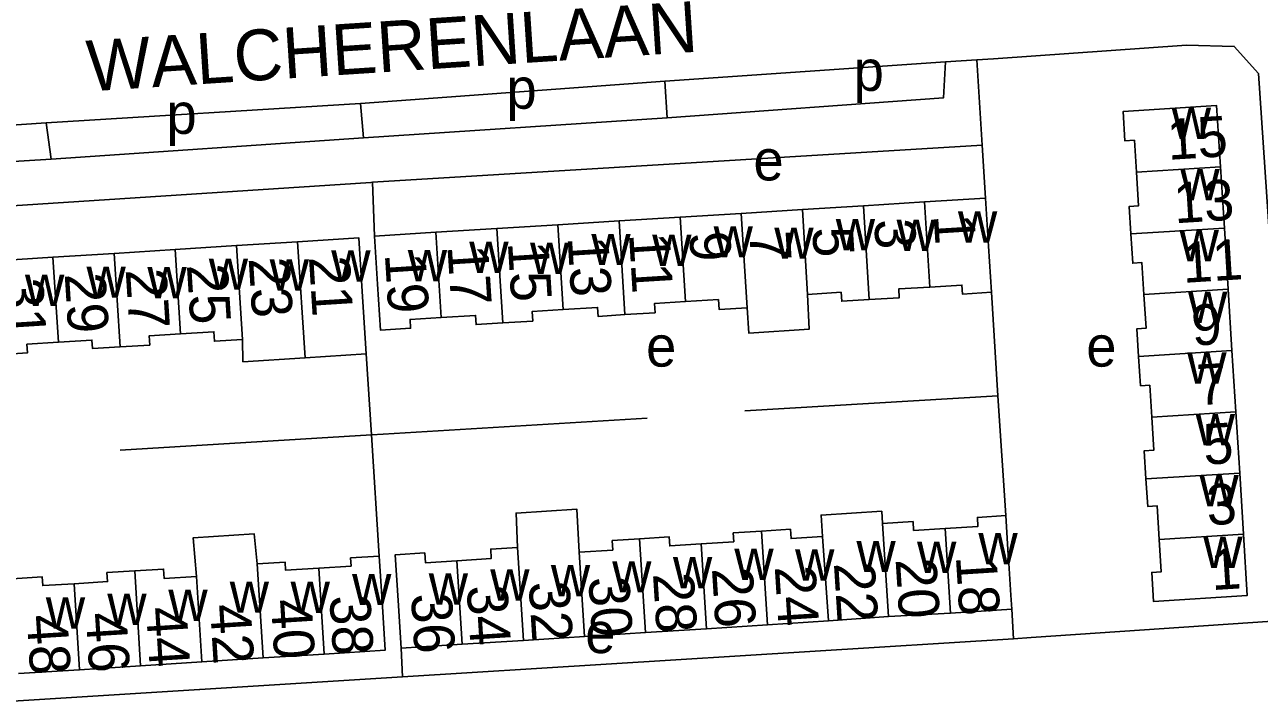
# Model space of a CAD drawing. Extents: x 159675 to 162108, y 386471 to 388472.
# Drawn here: x 160555.9 to 160677.4, y 387785.9 to 387852.3 of the extents above; entities that cross this region are included whole.
import ezdxf

# ---------------------------------------------------------------- set-up
doc = ezdxf.new("R2010")
doc.units = 0
for name, color, linetype in [('BLT_Basislijn', 7, 'Continuous'), ('BLT_Bebouwing', 7, 'Continuous'), ('BLT_Centroide', 7, 'Continuous'), ('BLT_Huisnummer', 7, 'Continuous'), ('BLT_Huisnummer_ tussenligend', 7, 'Continuous'), ('BLT_Onderverdeling_panden', 7, 'Continuous'), ('BLT_Straatnaam', 7, 'Continuous')]:
    doc.layers.add(name, color=color, linetype=linetype)

msp = doc.modelspace()

# ---------------------------------------------------------------- linework, layer by layer
at = {"layer": 'BLT_Basislijn'}
for p, q in [((160646.54, 387848.69), (160618.93, 387846.79)), ((160646.54, 387848.69), (160649.63, 387848.88)), ((160650.16, 387840.5), (160649.63, 387848.88)), ((160618.93, 387846.79), (160588.99, 387844.59)), ((160619.17, 387843.17), (160618.93, 387846.79)), ((160588.99, 387844.59), (160558.07, 387842.68)), ((160589.27, 387841.22), (160588.99, 387844.59)), ((160531.51, 387840.85), (160558.07, 387842.68)), ((160558.57, 387839.12), (160558.07, 387842.68)), ((160619.17, 387843.17), (160589.27, 387841.22)), ((160558.57, 387839.12), (160589.27, 387841.22)), ((160590.16, 387836.84), (160650.16, 387840.5)), ((160650.49, 387835.27), (160650.16, 387840.5)), ((160528.28, 387832.82), (160590.01, 387836.83)), ((160590.01, 387836.83), (160590.16, 387836.84)), ((160590.38, 387831.55), (160590.16, 387836.84)), ((160651.71, 387815.82), (160651.06, 387826.02)), ((160590.06, 387812.01), (160589.54, 387819.95)), ((160626.8, 387814.35), (160651.71, 387815.82)), ((160652.47, 387804.05), (160651.71, 387815.82)), ((160565.33, 387810.5), (160590.06, 387812.01)), ((160590.84, 387800.08), (160590.06, 387812.01)), ((160653.06, 387794.86), (160653.24, 387791.94)), ((160593.13, 387788.19), (160653.24, 387791.94)), ((160593, 387791.01), (160593.13, 387788.19)), ((160593.13, 387788.19), (160531.32, 387784.34))]:
    msp.add_line(p, q, dxfattribs=at)
for points in [[(160649.63, 387848.88), (160651.26, 387848.98), (160670.27, 387850.34), (160674.96, 387850.21), (160677.34, 387847.55), (160680.32, 387803.42), (160680.47, 387795.85), (160679.25, 387793.99), (160678.72, 387793.66), (160654.96, 387792.05), (160653.24, 387791.94)], [(160646.54, 387848.69), (160646.34, 387845.13), (160619.17, 387843.17)], [(160531.51, 387840.85), (160531.96, 387837.46), (160558.57, 387839.12)], [(160590.06, 387812.01), (160591.23, 387812.08), (160617.19, 387813.65)]]:
    msp.add_lwpolyline(points, dxfattribs=at)
at = {"layer": 'BLT_Bebouwing'}
for p, q in [((160673.98, 387832.34), (160673.6, 387838.36)), ((160650.49, 387835.27), (160644.48, 387834.9)), ((160632.46, 387834.15), (160626.45, 387833.78)), ((160638.47, 387834.53), (160632.46, 387834.15)), ((160644.48, 387834.9), (160638.47, 387834.53)), ((160608.42, 387832.67), (160602.41, 387832.3)), ((160614.43, 387833.04), (160608.42, 387832.67)), ((160620.44, 387833.41), (160614.43, 387833.04)), ((160626.45, 387833.78), (160620.44, 387833.41)), ((160596.4, 387831.93), (160590.38, 387831.55)), ((160602.41, 387832.3), (160596.4, 387831.93)), ((160674.35, 387826.31), (160673.98, 387832.34)), ((160570.76, 387830.23), (160564.74, 387829.85)), ((160576.78, 387830.61), (160570.76, 387830.23)), ((160582.8, 387830.99), (160576.78, 387830.61)), ((160558.72, 387829.46), (160552.7, 387829.08)), ((160564.74, 387829.85), (160558.72, 387829.46)), ((160674.73, 387820.29), (160674.35, 387826.31)), ((160675.11, 387814.27), (160674.73, 387820.29)), ((160675.49, 387808.24), (160675.11, 387814.27)), ((160675.87, 387802.22), (160675.49, 387808.24)), ((160640.95, 387794.13), (160635.04, 387793.7)), ((160647.05, 387794.47), (160640.95, 387794.13)), ((160653.06, 387794.86), (160647.05, 387794.47)), ((160617.02, 387792.55), (160611.02, 387792.17)), ((160623.03, 387792.93), (160617.02, 387792.55)), ((160629.03, 387793.32), (160623.03, 387792.93)), ((160635.04, 387793.7), (160629.03, 387793.32)), ((160599, 387791.4), (160593, 387791.01)), ((160605.01, 387791.78), (160599, 387791.4)), ((160611.02, 387792.17), (160605.01, 387791.78)), ((160585.42, 387790.43), (160579.4, 387790.05)), ((160561.34, 387788.9), (160555.33, 387788.52)), ((160567.36, 387789.29), (160561.34, 387788.9)), ((160573.38, 387789.67), (160567.36, 387789.29)), ((160579.4, 387790.05), (160573.38, 387789.67))]:
    msp.add_line(p, q, dxfattribs=at)
for points in [[(160673.6, 387838.36), (160673.22, 387844.38), (160664.01, 387843.8), (160664.19, 387840.91), (160665.13, 387840.97), (160665.33, 387837.84)], [(160665.33, 387837.84), (160665.54, 387834.53), (160664.62, 387834.47), (160664.79, 387831.76)], [(160651.06, 387826.02), (160650.78, 387830.54), (160650.49, 387835.27)], [(160589.54, 387819.95), (160589.12, 387826.63), (160588.82, 387831.38), (160582.8, 387830.99)], [(160590.38, 387831.55), (160590.67, 387826.82), (160590.95, 387822.31), (160593.91, 387822.49), (160593.86, 387823.35), (160596.91, 387823.54)], [(160664.79, 387831.76), (160664.97, 387828.88), (160665.87, 387828.94), (160666.07, 387825.79)], [(160639.04, 387825.31), (160641.99, 387825.49), (160641.94, 387826.35), (160644.99, 387826.53)], [(160644.99, 387826.53), (160648.16, 387826.73), (160648.21, 387825.84), (160651.06, 387826.02)], [(160620.95, 387825.1), (160624.21, 387825.3), (160624.27, 387824.33), (160627.02, 387824.5)], [(160627.02, 387824.5), (160627.19, 387822.01), (160633.12, 387822.38), (160632.97, 387825.81)], [(160632.97, 387825.81), (160636.27, 387826.02), (160636.33, 387825.14), (160639.04, 387825.31)], [(160666.07, 387825.79), (160666.28, 387822.48), (160665.38, 387822.43), (160665.55, 387819.72)], [(160602.98, 387823), (160605.94, 387823.18), (160605.89, 387824.14), (160608.93, 387824.33)], [(160608.93, 387824.33), (160612.32, 387824.53), (160612.37, 387823.65), (160615, 387823.82)], [(160615, 387823.82), (160617.97, 387824), (160617.91, 387824.91), (160620.95, 387825.1)], [(160596.91, 387823.54), (160600.31, 387823.75), (160600.36, 387822.84), (160602.98, 387823)], [(160565.33, 387820.65), (160568.25, 387820.83), (160568.19, 387821.73), (160571.29, 387821.93)], [(160571.29, 387821.93), (160574.56, 387822.14), (160574.62, 387821.21), (160577.37, 387821.38)], [(160553.29, 387819.88), (160556.23, 387820.07), (160556.17, 387820.91), (160559.26, 387821.1)], [(160559.26, 387821.1), (160562.57, 387821.32), (160562.63, 387820.48), (160565.33, 387820.65)], [(160577.37, 387821.38), (160577.42, 387819.19), (160583.53, 387819.57)], [(160583.53, 387819.57), (160589.54, 387819.95)], [(160665.55, 387819.72), (160665.74, 387816.83), (160666.64, 387816.88), (160666.84, 387813.75)], [(160666.84, 387813.75), (160667.04, 387810.49), (160666.1, 387810.43), (160666.27, 387807.67)], [(160666.27, 387807.67), (160666.44, 387804.96), (160667.37, 387805.02), (160667.58, 387801.7)], [(160604.42, 387800.93), (160604.29, 387804.3), (160610.26, 387804.69), (160610.49, 387800.46)], [(160634.44, 387801.99), (160634.31, 387804.1), (160640.28, 387804.49), (160640.36, 387803.28)], [(160640.36, 387803.28), (160643.35, 387803.47), (160643.4, 387802.59), (160646.52, 387802.78)], [(160646.52, 387802.78), (160649.74, 387802.99), (160649.68, 387803.87), (160652.47, 387804.05)], [(160652.47, 387804.05), (160652.75, 387799.6), (160652.77, 387799.37), (160652.97, 387796.24), (160653.06, 387794.86)], [(160572.84, 387798.08), (160572.54, 387801.88), (160578.53, 387802.26), (160578.81, 387799.32)], [(160622.49, 387801.27), (160625.72, 387801.48), (160625.66, 387802.35), (160628.45, 387802.53)], [(160628.45, 387802.53), (160631.29, 387802.71), (160631.35, 387801.79), (160634.44, 387801.99)], [(160667.58, 387801.7), (160667.78, 387798.53), (160666.83, 387798.47), (160667.01, 387795.62), (160676.24, 387796.2), (160675.87, 387802.22)], [(160610.49, 387800.46), (160613.81, 387800.67), (160613.75, 387801.6), (160616.43, 387801.78)], [(160616.43, 387801.78), (160619.36, 387801.96), (160619.42, 387801.07), (160622.49, 387801.27)], [(160584.88, 387798.88), (160588.07, 387799.09), (160588.02, 387799.9), (160590.84, 387800.08)], [(160590.84, 387800.08), (160591.12, 387795.63), (160591.43, 387790.82), (160585.42, 387790.43)], [(160593, 387791.01), (160592.7, 387795.72), (160592.41, 387800.2), (160595.31, 387800.39), (160595.38, 387799.42), (160598.48, 387799.62)], [(160598.48, 387799.62), (160601.86, 387799.84), (160601.8, 387800.76), (160604.42, 387800.93)], [(160560.81, 387797.36), (160564.1, 387797.57), (160564.04, 387798.45), (160566.77, 387798.62)], [(160566.77, 387798.62), (160569.61, 387798.8), (160569.67, 387797.88), (160572.84, 387798.08)], [(160578.81, 387799.32), (160581.57, 387799.49), (160581.62, 387798.68), (160584.88, 387798.88)], [(160554.73, 387797.85), (160557.67, 387798.03), (160557.72, 387797.17), (160560.81, 387797.36)]]:
    msp.add_lwpolyline(points, dxfattribs=at)
at = {"layer": 'BLT_Onderverdeling_panden'}
for p, q in [((160673.6, 387838.36), (160665.33, 387837.84)), ((160632.46, 387834.15), (160632.97, 387825.81)), ((160638.47, 387834.53), (160639.04, 387825.31)), ((160644.48, 387834.9), (160644.99, 387826.53)), ((160608.42, 387832.67), (160608.93, 387824.33)), ((160614.43, 387833.04), (160615, 387823.82)), ((160620.44, 387833.41), (160620.95, 387825.1)), ((160626.45, 387833.78), (160627.02, 387824.5)), ((160596.4, 387831.93), (160596.91, 387823.54)), ((160602.41, 387832.3), (160602.98, 387823)), ((160673.98, 387832.34), (160664.79, 387831.76)), ((160570.76, 387830.23), (160571.29, 387821.93)), ((160576.78, 387830.61), (160577.37, 387821.38)), ((160582.8, 387830.99), (160583.53, 387819.57)), ((160558.72, 387829.46), (160559.26, 387821.1)), ((160564.74, 387829.85), (160565.33, 387820.65)), ((160674.35, 387826.31), (160666.07, 387825.79)), ((160674.73, 387820.29), (160665.55, 387819.72)), ((160675.11, 387814.27), (160666.84, 387813.75)), ((160675.49, 387808.24), (160666.27, 387807.67)), ((160629.03, 387793.32), (160628.45, 387802.53)), ((160640.95, 387794.13), (160640.36, 387803.28)), ((160647.05, 387794.47), (160646.52, 387802.78)), ((160675.87, 387802.22), (160667.58, 387801.7)), ((160617.02, 387792.55), (160616.43, 387801.78)), ((160623.03, 387792.93), (160622.49, 387801.27)), ((160635.04, 387793.7), (160634.44, 387801.99)), ((160605.01, 387791.78), (160604.42, 387800.93)), ((160611.02, 387792.17), (160610.49, 387800.46)), ((160567.36, 387789.29), (160566.77, 387798.62)), ((160579.4, 387790.05), (160578.81, 387799.32)), ((160585.42, 387790.43), (160584.88, 387798.88)), ((160599, 387791.4), (160598.48, 387799.62)), ((160561.34, 387788.9), (160560.81, 387797.36)), ((160573.38, 387789.67), (160572.84, 387798.08))]:
    msp.add_line(p, q, dxfattribs=at)

# ---------------------------------------------------------------- texts
at = {"layer": 'BLT_Centroide'}
for s, p in [('p', (160637.51, 387845.83)), ('p', (160603.35, 387844.07)), ('p', (160569.9, 387841.6)), ('w', (160668.8, 387841.09)), ('e', (160627.65, 387837.02)), ('w', (160669.65, 387835.06)), ('w', (160647.77, 387830.91)), ('w', (160635.75, 387830.16)), ('w', (160641.73, 387830.09)), ('w', (160611.7, 387828.69)), ('w', (160617.69, 387828.61)), ('w', (160623.73, 387829.45)), ('w', (160629.7, 387829.31)), ('w', (160669.57, 387829.06)), ('w', (160593.64, 387827.11)), ('w', (160599.69, 387827.92)), ('w', (160605.67, 387827.83)), ('w', (160574.06, 387826.27)), ('w', (160580.05, 387826.19)), ('w', (160586.11, 387827.06)), ('w', (160555.98, 387824.67)), ('w', (160562.03, 387825.48)), ('w', (160568.02, 387825.44)), ('w', (160670.41, 387823)), ('e', (160617.09, 387818.71)), ('e', (160660.4, 387818.71)), ('w', (160670.33, 387817.03)), ('w', (160671.16, 387810.97)), ('w', (160671.53, 387804.97)), ('w', (160649.78, 387799.27)), ('w', (160637.78, 387798.5)), ('w', (160643.75, 387798.42)), ('w', (160671.91, 387798.91)), ('w', (160619.73, 387796.91)), ('w', (160625.77, 387797.73)), ('w', (160631.75, 387797.66)), ('w', (160601.75, 387795.7)), ('w', (160607.72, 387796.12)), ('w', (160613.75, 387796.5)), ('w', (160576.12, 387794.5)), ('w', (160582.11, 387794.47)), ('w', (160588.16, 387795.25)), ('w', (160595.7, 387795.31)), ('w', (160564.08, 387793.31)), ('w', (160570.08, 387793.69)), ('w', (160558.03, 387792.94)), ('e', (160611.1, 387790.53))]:
    msp.add_text(s, height=4, dxfattribs=at).set_placement(p)
at = {"layer": 'BLT_Huisnummer'}
for s, rotation, p in [('15', 3.5915, (160668.47, 387839.04)), ('1', 273.5322, (160645.38, 387833.6)), ('9', 273.5353, (160621.33, 387831.91)), ('5', 273.5329, (160633.43, 387832.34)), ('17', 273.6393, (160597.54, 387830.56)), ('13', 273.5346, (160609.36, 387831.42)), ('21', 273.6399, (160583.91, 387829.48)), ('29', 273.6433, (160559.88, 387827.82)), ('25', 273.6416, (160571.9, 387828.71)), ('9', 3.5903, (160670.86, 387820.76)), ('5', 3.5854, (160672, 387809.05)), ('1', 3.5887, (160672.76, 387796.72)), ('26', 273.666, (160623.56, 387798.85)), ('22', 273.6616, (160635.56, 387799.37)), ('18', 273.664, (160647.56, 387800.04)), ('30', 273.6644, (160611.41, 387797.95)), ('34', 273.6421, (160599.43, 387797.11)), ('42', 273.6413, (160574.17, 387795.26)), ('38', 273.6379, (160585.93, 387796.14)), ('46', 273.6383, (160561.95, 387794.44))]:
    msp.add_text(s, height=4, rotation=rotation, dxfattribs=at).set_placement(p)
at = {"layer": 'BLT_Huisnummer_ tussenligend'}
for s, rotation, p in [('13', 3.5897, (160669.11, 387832.8)), ('3', 273.5327, (160639.52, 387833.14)), ('11', 273.5383, (160615.4, 387831.76)), ('7', 273.5364, (160627.24, 387831.92)), ('15', 273.5346, (160603.48, 387830.92)), ('11', 3.5903, (160669.95, 387826.94)), ('23', 273.6399, (160577.98, 387829.35)), ('19', 273.6393, (160591.38, 387829.77)), ('27', 273.6416, (160565.88, 387828.24)), ('31', 273.6433, (160553.75, 387827.29)), ('7', 3.5872, (160671.38, 387814.9)), ('3', 3.5887, (160672.33, 387803.09)), ('24', 273.6666, (160629.74, 387799.02)), ('20', 273.6667, (160641.63, 387799.75)), ('32', 273.6652, (160605.53, 387797.48)), ('28', 273.6636, (160617.76, 387798.33)), ('36', 273.6376, (160593.95, 387796.32)), ('44', 273.6383, (160567.87, 387794.99)), ('40', 273.6412, (160580.16, 387795.75)), ('48', 273.6403, (160556.14, 387794.22))]:
    msp.add_text(s, height=4, rotation=rotation, dxfattribs=at).set_placement(p)
at = {"layer": 'BLT_Straatnaam'}
msp.add_text('WALCHERENLAAN', height=5, rotation=3.7318, dxfattribs=at).set_placement((160562.21, 387845.77))

doc.saveas('drawing.dxf')
